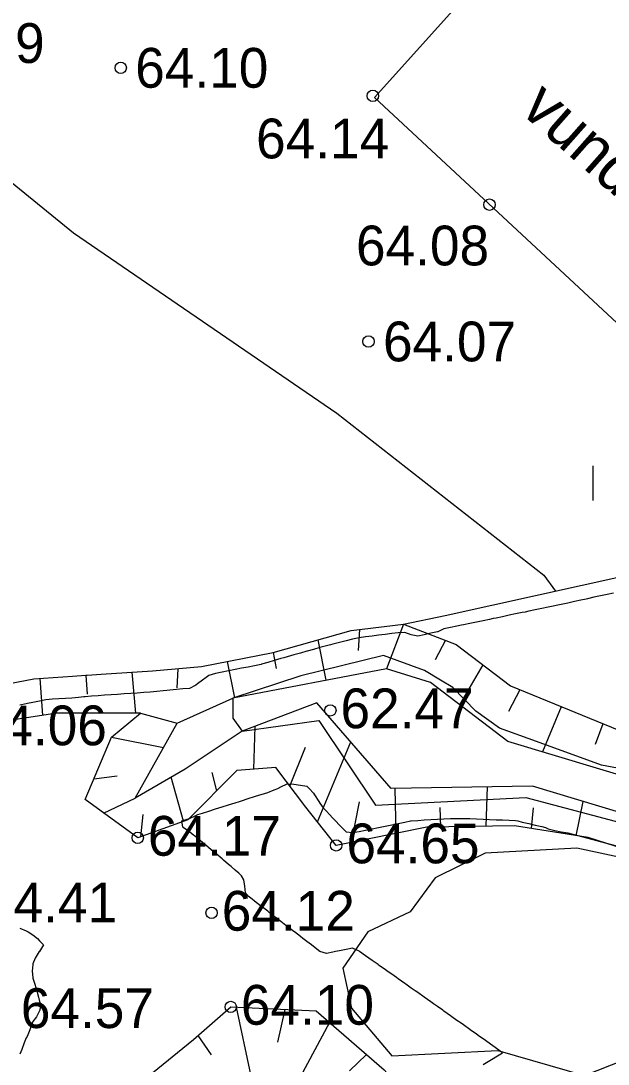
# Model space of a CAD drawing. Extents: x 530818 to 531740, y 6542340 to 6544024.
# Drawn here: x 531222.17 to 531248, y 6543378.16 to 6543424.07 of the extents above; entities that cross this region are included whole.
import ezdxf

# ---------------------------------------------------------------- set-up
doc = ezdxf.new("R2010")
doc.units = 0
for name, color, linetype in [('HALJASTUS', 7, 'Continuous'), ('hHOONED', 7, 'Continuous'), ('Kaevandamise ala', 7, 'Continuous'), ('KORGUSED', 7, 'Continuous'), ('Kõrguspunkt', 7, 'Continuous'), ('Ladu', 7, 'Continuous'), ('RELJEEF', 7, 'Continuous'), ('VEEKOGU', 7, 'Continuous')]:
    doc.layers.add(name, color=color, linetype=linetype)

msp = doc.modelspace()

# ---------------------------------------------------------------- linework, layer by layer
at = {"layer": 'HALJASTUS'}
msp.add_line((531247.32, 6543404.482), (531247.32, 6543402.96), dxfattribs=at)
msp.add_lwpolyline([(531107.8, 6543478.794), (531118.061, 6543483.262), (531121.868, 6543493.193), (531137.591, 6543483.924), (531150.831, 6543476.808), (531171.85, 6543462.574), (531187.077, 6543447.679), (531201.31, 6543436.259), (531212.895, 6543424.177), (531224.481, 6543414.744), (531236.066, 6543406.799), (531245.169, 6543399.683), (531245.682, 6543398.979)], dxfattribs=at)
at = {"layer": 'hHOONED'}
msp.add_lwpolyline([(531245.003, 6543428.811), (531264.201, 6543411.268), (531256.754, 6543402.993), (531237.721, 6543420.702), (531245.003, 6543428.811)], dxfattribs=at)
at = {"layer": 'Kaevandamise ala'}
for points in [[(531248.238, 6543398.891), (531247.951, 6543398.828), (531247.663, 6543398.765), (531247.376, 6543398.703), (531247.089, 6543398.64), (531247.035, 6543398.628), (531246.802, 6543398.578), (531246.515, 6543398.515), (531246.228, 6543398.453), (531245.941, 6543398.39), (531245.718, 6543398.341), (531245.654, 6543398.327), (531245.367, 6543398.266), (531245.08, 6543398.206), (531244.793, 6543398.146), (531244.506, 6543398.087), (531244.344, 6543398.054), (531244.219, 6543398.029), (531243.932, 6543397.97), (531243.645, 6543397.911), (531243.358, 6543397.852), (531243.071, 6543397.793), (531242.945, 6543397.767), (531242.784, 6543397.734), (531242.497, 6543397.675), (531242.21, 6543397.616), (531241.923, 6543397.557), (531241.636, 6543397.498), (531241.547, 6543397.48), (531241.349, 6543397.439), (531241.062, 6543397.38), (531240.775, 6543397.321), (531240.502, 6543397.192), (531240.488, 6543397.185), (531240.201, 6543397.121), (531239.914, 6543397.057), (531239.627, 6543396.993), (531239.34, 6543397.049), (531239.053, 6543397.156), (531238.766, 6543397.141), (531238.479, 6543397.106), (531238.192, 6543397.07), (531237.905, 6543397.034), (531237.618, 6543396.998), (531237.331, 6543396.962), (531237.044, 6543396.92), (531236.973, 6543396.905), (531236.757, 6543396.856), (531236.47, 6543396.79), (531236.183, 6543396.721), (531235.896, 6543396.649), (531235.784, 6543396.618), (531235.609, 6543396.569), (531235.322, 6543396.489), (531235.035, 6543396.408), (531234.758, 6543396.331), (531234.748, 6543396.328), (531234.461, 6543396.248), (531234.174, 6543396.168), (531233.887, 6543396.087), (531233.731, 6543396.044), (531233.6, 6543396.006), (531233.313, 6543395.919), (531233.026, 6543395.832), (531232.76, 6543395.756), (531232.739, 6543395.75), (531232.452, 6543395.693), (531232.165, 6543395.636), (531231.878, 6543395.579), (531231.591, 6543395.522), (531231.323, 6543395.469), (531231.304, 6543395.465), (531231.017, 6543395.409), (531230.73, 6543395.352), (531230.443, 6543395.262), (531230.315, 6543395.182), (531230.156, 6543395.059), (531229.945, 6543394.895), (531229.869, 6543394.836), (531229.582, 6543394.695), (531229.295, 6543394.67), (531229.008, 6543394.645), (531228.721, 6543394.619), (531228.585, 6543394.607), (531228.434, 6543394.594), (531228.147, 6543394.566), (531227.86, 6543394.536), (531227.573, 6543394.511), (531227.286, 6543394.492), (531226.999, 6543394.473), (531226.712, 6543394.454), (531226.425, 6543394.434), (531226.138, 6543394.414), (531225.851, 6543394.392), (531225.564, 6543394.369), (531225.277, 6543394.347), (531224.99, 6543394.325), (531224.937, 6543394.32), (531224.703, 6543394.301), (531224.416, 6543394.272), (531224.129, 6543394.252), (531223.842, 6543394.236), (531223.555, 6543394.217), (531223.268, 6543394.188), (531222.981, 6543394.133), (531222.694, 6543394.078), (531222.455, 6543394.033), (531222.407, 6543394.023), (531222.12, 6543393.961)], [(531243.358, 6543378.656), (531242.497, 6543379.271), (531242.338, 6543379.385), (531242.21, 6543379.476), (531241.936, 6543379.672), (531241.923, 6543379.681), (531241.636, 6543379.886), (531241.533, 6543379.96), (531241.349, 6543380.091), (531241.132, 6543380.247), (531241.062, 6543380.296), (531240.775, 6543380.5), (531240.727, 6543380.534), (531240.488, 6543380.703), (531240.321, 6543380.821), (531240.201, 6543380.905), (531239.915, 6543381.108), (531239.914, 6543381.109), (531239.627, 6543381.311), (531239.507, 6543381.396), (531239.34, 6543381.513), (531239.1, 6543381.683), (531239.053, 6543381.716), (531238.766, 6543381.918), (531238.693, 6543381.97), (531238.479, 6543382.121), (531238.286, 6543382.257), (531238.192, 6543382.323), (531237.905, 6543382.525), (531237.878, 6543382.544), (531237.618, 6543382.728), (531237.471, 6543382.832), (531237.331, 6543382.93), (531237.064, 6543383.119), (531237.044, 6543383.133), (531236.757, 6543383.261), (531236.47, 6543383.212), (531236.183, 6543383.154), (531236.007, 6543383.119), (531235.896, 6543383.097), (531235.609, 6543383.039), (531235.322, 6543383.115), (531235.317, 6543383.119), (531235.035, 6543383.337), (531234.946, 6543383.406), (531234.748, 6543383.559), (531234.574, 6543383.693), (531234.461, 6543383.78), (531234.202, 6543383.981), (531234.174, 6543384.002), (531233.887, 6543384.224), (531233.83, 6543384.268), (531233.6, 6543384.446), (531233.459, 6543384.555), (531233.313, 6543384.667), (531233.087, 6543384.842), (531233.026, 6543384.889), (531232.739, 6543385.111), (531232.715, 6543385.129), (531232.452, 6543385.333), (531232.344, 6543385.417), (531232.165, 6543385.56), (531232.052, 6543385.704), (531232.013, 6543385.991), (531231.974, 6543386.278), (531231.878, 6543386.453), (531231.754, 6543386.565), (531231.591, 6543386.704), (531231.415, 6543386.853), (531231.304, 6543386.947), (531231.077, 6543387.14), (531231.017, 6543387.191), (531230.738, 6543387.427), (531230.73, 6543387.434), (531230.443, 6543387.678), (531230.4, 6543387.714), (531230.156, 6543387.921), (531230.061, 6543388.002), (531229.869, 6543388.165), (531229.708, 6543388.289), (531229.582, 6543388.392), (531229.301, 6543388.576), (531229.295, 6543388.584), (531229.247, 6543388.863), (531229.295, 6543388.888), (531229.582, 6543388.978), (531229.869, 6543389.106), (531229.957, 6543389.15), (531230.156, 6543389.212), (531230.443, 6543389.301), (531230.73, 6543389.39), (531230.883, 6543389.438), (531231.017, 6543389.479), (531231.304, 6543389.569), (531231.591, 6543389.661), (531231.79, 6543389.725), (531231.878, 6543389.753), (531232.165, 6543389.845), (531232.452, 6543389.937), (531232.686, 6543390.012), (531232.739, 6543390.029), (531233.026, 6543390.121), (531233.313, 6543390.226), (531233.476, 6543390.299), (531233.6, 6543390.364), (531233.887, 6543390.497), (531234.174, 6543390.484), (531234.461, 6543390.442), (531234.748, 6543390.401), (531234.853, 6543390.299), (531235.035, 6543390.086), (531235.083, 6543390.012), (531235.269, 6543389.725), (531235.322, 6543389.649), (531235.471, 6543389.438), (531235.609, 6543389.292), (531235.743, 6543389.15), (531235.896, 6543388.989), (531236.015, 6543388.863), (531236.183, 6543388.685), (531236.287, 6543388.576), (531236.47, 6543388.382), (531236.757, 6543388.353), (531237.044, 6543388.404), (531237.331, 6543388.462), (531237.618, 6543388.52), (531237.895, 6543388.576), (531237.905, 6543388.578), (531238.192, 6543388.636), (531238.479, 6543388.694), (531238.766, 6543388.752), (531239.053, 6543388.81), (531239.314, 6543388.863), (531239.34, 6543388.867), (531239.627, 6543388.889), (531239.914, 6543388.906), (531240.201, 6543388.924), (531240.488, 6543388.941), (531240.775, 6543388.958), (531241.062, 6543388.969), (531241.349, 6543388.97), (531241.636, 6543388.971), (531241.923, 6543388.972), (531242.21, 6543388.959), (531242.497, 6543388.946), (531242.784, 6543388.933), (531243.071, 6543388.92), (531243.358, 6543388.907), (531243.645, 6543388.894), (531243.932, 6543388.881), (531244.022, 6543388.863), (531244.219, 6543388.817), (531244.506, 6543388.752), (531244.793, 6543388.684), (531245.08, 6543388.615), (531245.245, 6543388.576), (531245.367, 6543388.524), (531245.654, 6543388.442), (531245.941, 6543388.389), (531246.228, 6543388.341), (531246.447, 6543388.289), (531248.525, 6543387.726)], [(531222.12, 6543384.148), (531222.407, 6543384.035), (531222.483, 6543383.981), (531222.694, 6543383.848), (531222.894, 6543383.693), (531222.981, 6543383.595), (531223.164, 6543383.406), (531222.981, 6543383.12), (531222.98, 6543383.119), (531222.798, 6543382.832), (531222.694, 6543382.574), (531222.691, 6543382.544), (531222.661, 6543382.257), (531222.689, 6543381.97), (531222.694, 6543381.941), (531222.787, 6543381.683), (531222.872, 6543381.396), (531222.941, 6543381.108), (531222.981, 6543380.917), (531223.038, 6543380.821), (531222.997, 6543380.534), (531222.981, 6543380.513), (531222.858, 6543380.247), (531222.694, 6543380.039), (531222.662, 6543379.96), (531222.568, 6543379.672), (531222.444, 6543379.385), (531222.407, 6543379.319), (531222.319, 6543379.098), (531222.204, 6543378.811), (531222.12, 6543378.599)], [(531242.497, 6543378.149), (531242.646, 6543378.236), (531243.358, 6543378.656)]]:
    msp.add_lwpolyline(points, dxfattribs=at)
at = {"layer": 'Kõrguspunkt'}
for centre in [(531226.56, 6543422), (531237.65, 6543420.77), (531242.78, 6543415.98), (531237.46, 6543409.96), (531235.78, 6543393.73), (531227.31, 6543388.12), (531236.04, 6543387.79), (531230.56, 6543384.82), (531231.4, 6543380.68)]:
    msp.add_circle(centre, 0.25, dxfattribs=at)
at = {"layer": 'Ladu'}
for points in [[(531276.682, 6543379.026), (531275.799, 6543379.533), (531272.945, 6543379.388), (531269.244, 6543379.557), (531267.502, 6543379.146), (531266.244, 6543378.686), (531263.197, 6543380.38), (531259.181, 6543382.703), (531255.021, 6543384.759), (531250.449, 6543386.84), (531246.627, 6543387.663), (531242.588, 6543387.445), (531240.387, 6543386.356), (531239.293, 6543384.861)], [(531239.293, 6543384.861), (531237.436, 6543383.99), (531236.333, 6543382.393), (531236.71, 6543380.622), (531238.481, 6543378.532), (531243.154, 6543378.764), (531246.956, 6543377.661), (531248.698, 6543378.357), (531250.904, 6543380.012), (531255.171, 6543379.374), (531258.538, 6543377.254), (531261.934, 6543373.857), (531266.201, 6543372.26), (531270.874, 6543371.738), (531274.42, 6543370.242), (531278.339, 6543370.605), (531281.429, 6543372.666)]]:
    msp.add_lwpolyline(points, dxfattribs=at)
at = {"layer": 'RELJEEF'}
for p, q in [((531239.006, 6543397.528), (531238.256, 6543395.561)), ((531237.057, 6543397.285), (531237.004, 6543396.363)), ((531235.231, 6543396.83), (531235.583, 6543395.052)), ((531240.849, 6543396.816), (531240.39, 6543395.952)), ((531233.26, 6543396.279), (531233.405, 6543395.569)), ((531231.246, 6543395.88), (531231.567, 6543394.287)), ((531242.486, 6543395.739), (531241.468, 6543393.98)), ((531225.024, 6543395.273), (531225.088, 6543394.441)), ((531227.049, 6543395.406), (531227.208, 6543393.609)), ((531229.072, 6543395.564), (531229.026, 6543394.719)), ((531222.998, 6543395.136), (531223.122, 6543393.513)), ((531244.111, 6543394.638), (531243.617, 6543393.68)), ((531245.94, 6543393.891), (531245.117, 6543391.903)), ((531226.15, 6543392.555), (531227.428, 6543393.609)), ((531232.409, 6543391.136), (531232.477, 6543393.026)), ((531247.769, 6543393.144), (531247.435, 6543392.224)), ((531226.15, 6543392.555), (531228.439, 6543392.099)), ((531233.999, 6543390.398), (531234.694, 6543392.112)), ((531235.223, 6543388.819), (531236.682, 6543392.338)), ((531225.374, 6543390.714), (531226.406, 6543390.844)), ((531229.323, 6543388.848), (531228.778, 6543390.786)), ((531230.783, 6543390.185), (531230.584, 6543390.993)), ((531238.67, 6543388.313), (531238.631, 6543390.297)), ((531242.638, 6543388.63), (531242.698, 6543390.365)), ((531225.808, 6543389.211), (531227.198, 6543389.873)), ((531236.711, 6543387.921), (531237.06, 6543389.71)), ((531246.599, 6543388.213), (531246.904, 6543389.721)), ((531240.641, 6543388.595), (531240.612, 6543389.462)), ((531244.626, 6543388.532), (531244.722, 6543389.443)), ((531227.443, 6543388.169), (531227.542, 6543389.149)), ((531231.636, 6543380.673), (531232.266, 6543377.711)), ((531233.784, 6543380.569), (531233.46, 6543379.132)), ((531235.744, 6543379.992), (531234.458, 6543377.586)), ((531229.959, 6543379.422), (531230.533, 6543378.567)), ((531237.371, 6543378.586), (531236.618, 6543377.876))]:
    msp.add_line(p, q, dxfattribs=at)
for points in [[(531258.399, 6543428.377), (531261.347, 6543429.103), (531267.305, 6543426.945), (531275.535, 6543421.918), (531279.388, 6543417.359), (531283.154, 6543409.773), (531284.152, 6543400.679), (531284.539, 6543395.826), (531285.439, 6543391.453), (531283.69, 6543388.925), (531277.744, 6543386.343), (531272.373, 6543384.371), (531266.354, 6543384.131), (531257.985, 6543387.519), (531249.59, 6543390.55), (531243.593, 6543392.364), (531240.193, 6543394.95), (531238.256, 6543395.561), (531231.492, 6543394.272)], [(531239.006, 6543397.528), (531241.322, 6543396.634), (531243.703, 6543394.805), (531249.115, 6543392.594), (531254.868, 6543391.092), (531260.492, 6543388.671), (531265.413, 6543386.552), (531269.653, 6543386.63), (531274.713, 6543387.793), (531278.161, 6543389.12), (531281.793, 6543391.569), (531282.63, 6543395.304), (531281.773, 6543401.814), (531280.997, 6543409.488), (531278.773, 6543415.325), (531275.264, 6543419.57), (531270.775, 6543422.754), (531264.776, 6543425.938), (531262.144, 6543426.468), (531258.314, 6543425.495)], [(531227.428, 6543393.609), (531223.745, 6543393.609), (531219.653, 6543392.981), (531216.243, 6543394.073), (531210.841, 6543397.757), (531203.475, 6543402.396), (531198.81, 6543406.08), (531195.345, 6543409.055), (531188.906, 6543413.885), (531185.523, 6543415.795), (531182.904, 6543416.423), (531181.322, 6543415.085), (531180.449, 6543413.612), (531181.977, 6543411.565), (531182.741, 6543410.283), (531184.514, 6543409.846), (531186.369, 6543407.854), (531186.287, 6543406.435), (531185.551, 6543404.388), (531184.05, 6543401.25), (531182.331, 6543397.419)], [(531239.006, 6543397.528), (531240.835, 6543397.9), (531246.859, 6543399.241), (531252.996, 6543400.606), (531256.06, 6543401.288), (531257.305, 6543401.565), (531257.305, 6543401.565), (531257.806, 6543402.172), (531258.398, 6543402.889), (531264.705, 6543410.538), (531265.098, 6543411.013), (531265.56, 6543411.574)], [(531220.364, 6543394.667), (531222.732, 6543395.118), (531222.732, 6543395.118), (531224.445, 6543395.234), (531225.023, 6543395.273), (531225.085, 6543395.277), (531225.085, 6543395.277), (531225.695, 6543395.317), (531227.961, 6543395.466), (531227.961, 6543395.466), (531230.111, 6543395.655), (531230.111, 6543395.655), (531233.263, 6543396.28), (531233.263, 6543396.28), (531236.691, 6543397.239), (531236.691, 6543397.239), (531239.006, 6543397.528)], [(531238.457, 6543390.295), (531235.19, 6543394.055), (531231.902, 6543392.807), (531229.401, 6543391.145), (531227.196, 6543389.872), (531229.037, 6543393.169)], [(531227.428, 6543393.609), (531229.037, 6543393.169), (531231.492, 6543394.272)], [(531277.207, 6543379.888), (531273.797, 6543380.993), (531269.629, 6543381.198), (531264.15, 6543381.957), (531259.621, 6543383.262), (531256.392, 6543384.809), (531252.323, 6543386.469), (531247.116, 6543388.129), (531243.888, 6543388.652), (531240.023, 6543388.584), (531236.044, 6543387.788), (531234.703, 6543389.471), (531233.38, 6543391.214), (531231.674, 6543391.077), (531229.515, 6543388.917), (531227.309, 6543388.121), (531224.99, 6543389.804), (531226.15, 6543392.555)], [(531280.355, 6543382.017), (531279.348, 6543382.618), (531275.013, 6543382.597), (531269.873, 6543382.573), (531264.552, 6543383.238), (531257.662, 6543385.999), (531248.521, 6543389.231), (531244.672, 6543390.397), (531238.457, 6543390.295)], [(531229.806, 6543374.821), (531228.825, 6543375.616), (531227.969, 6543376.767), (531227.718, 6543377.592), (531229.765, 6543379.252), (531231.402, 6543380.685), (531235.153, 6543380.503), (531238.154, 6543377.91), (531240.041, 6543375.795), (531239.239, 6543373.338)]]:
    msp.add_lwpolyline(points, dxfattribs=at)
at = {"layer": 'VEEKOGU'}
for p, q in [((531240.63, 6543395.063), (531239.924, 6543395.489)), ((531241.17, 6543394.738), (531240.63, 6543395.063)), ((531244.854, 6543392.357), (531243.226, 6543392.952)), ((531247.702, 6543391.316), (531244.854, 6543392.357)), ((531249.897, 6543390.914), (531247.702, 6543391.316))]:
    msp.add_line(p, q, dxfattribs=at)
for points in [[(531239.924, 6543395.489), (531238.112, 6543396.149), (531234.48, 6543395.251), (531231.492, 6543394.272), (531231.492, 6543393.391)], [(531243.226, 6543392.952), (531242.174, 6543393.698), (531241.17, 6543394.738)], [(531231.492, 6543393.391), (531231.902, 6543392.807), (531235.271, 6543393.277), (531237.772, 6543389.563), (531244.379, 6543389.897), (531248.535, 6543388.797), (531257.674, 6543385.7), (531264.765, 6543382.663), (531269.305, 6543382.299), (531273.857, 6543382.19)]]:
    msp.add_lwpolyline(points, dxfattribs=at)

# ---------------------------------------------------------------- texts
at = {"layer": 'hHOONED'}
msp.add_text('vundament', height=2, rotation=318.5159, dxfattribs=at).set_placement((531244.066, 6543420.082))
at = {"layer": 'KORGUSED'}
for s, p in [('64.19', (531217.358, 6543422.215)), ('64.10', (531227.198, 6543421.125)), ('64.14', (531232.514, 6543418.015)), ('64.08', (531236.909, 6543413.307)), ('64.07', (531238.098, 6543409.085)), ('62.47', (531236.227, 6543392.943)), ('64.06', (531220.097, 6543392.193)), ('64.57', (531222.166, 6543379.752))]:
    msp.add_text(s, height=1.75, dxfattribs=at).set_placement(p)
for s, p in [('64.17', (531227.753, 6543387.333)), ('64.65', (531236.488, 6543387)), ('64.41', (531220.546, 6543384.399)), ('64.12', (531231.004, 6543384.035)), ('64.10', (531231.845, 6543379.897))]:
    msp.add_text(s, height=1.75, rotation=360, dxfattribs=at).set_placement(p)

doc.saveas('drawing.dxf')
